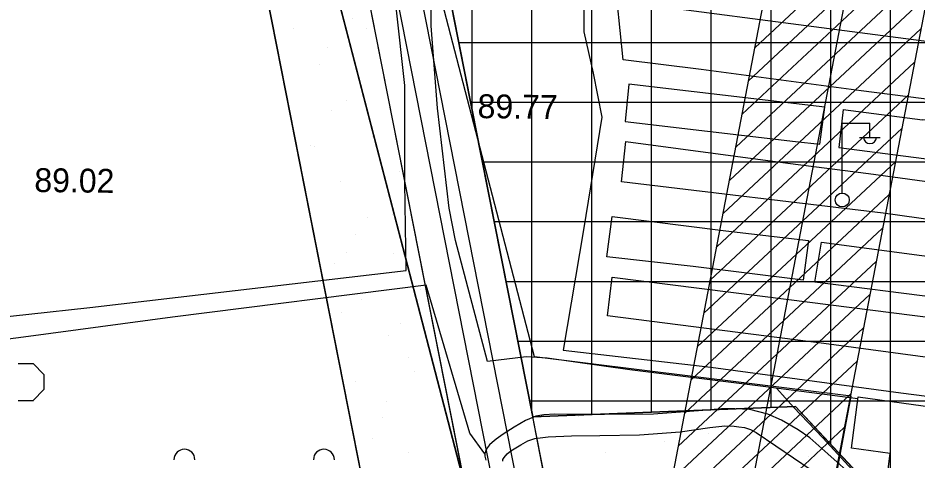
# Model space of a CAD drawing. Extents: x 417995 to 421451, y 4454518 to 4458015.
# Drawn here: x 419707.7 to 419933.6, y 4455171.9 to 4455282.9 of the extents above; entities that cross this region are included whole.
import ezdxf

# ---------------------------------------------------------------- set-up
doc = ezdxf.new("R2010")
doc.units = 0
for name, color, linetype in [('ADAKENARI', 7, 'Continuous'), ('B_Imalat', 7, 'Continuous'), ('KALDIRIM_FAT', 7, 'Continuous'), ('PL_AYA_PARK_DINLENME', 7, 'Continuous'), ('PL_KA_TARIM_ALANI', 7, 'Continuous'), ('PL_TİCARET', 7, 'Continuous'), ('S_Elektrik_Diregi', 7, 'Continuous'), ('S_Meyvalik', 7, 'Continuous'), ('Sinir_Cit_bir_taraf', 7, 'Continuous'), ('Sinir_itirazli_Mulkiyet', 7, 'Continuous'), ('Sinir_Tel_bir_taraf', 7, 'Continuous'), ('TA_ENH_154', 7, 'Continuous'), ('TA_ENH_KORUMA', 7, 'Continuous'), ('TA_ENH_TARAMA', 7, 'Continuous'), ('TR_TARIMALANI', 7, 'Continuous'), ('TRFAT_PARKALANI', 7, 'Continuous'), ('TRFAT_TİCARET', 7, 'Continuous'), ('Y_Kot_Noktasi', 7, 'Continuous'), ('Yol_Kaldirim_kenari_bordurtasi', 7, 'Continuous'), ('Yol_Toprak_Duz', 7, 'Continuous'), ('Yol_Toprak_Kesik', 7, 'Continuous')]:
    doc.layers.add(name, color=color, linetype=linetype)

msp = doc.modelspace()

# ---------------------------------------------------------------- linework, layer by layer
at = {"layer": 'ADAKENARI'}
for p, q in [((419836.87, 4455182.74), (419815.33, 4455292.01)), ((419822.71, 4455151.21), (419795.28, 4455290.29)), ((419798.46, 4455144.95), (419770.22, 4455288.15)), ((419902.86, 4455185.32), (419836.87, 4455182.74)), ((419931.39, 4455154.69), (419902.86, 4455185.32)), ((419842.91, 4455152.13), (419836.87, 4455182.74))]:
    msp.add_line(p, q, dxfattribs=at)
at = {"layer": 'B_Imalat'}
msp.add_lwpolyline([(419991.17, 4455161.73), (419989.34, 4455161.98), (419988.55, 4455155.17), (419925.28, 4455163.7), (419926.6, 4455173.54), (419916.85, 4455174.87), (419918.51, 4455187.75), (419988.6, 4455178.11), (419987.79, 4455171.39), (419992.3, 4455170.84)], close=True, dxfattribs=at)
at = {"layer": 'KALDIRIM_FAT'}
for p, q in [((419830.51, 4455147.82), (419802.3, 4455290.89)), ((419836.23, 4455149.81), (419808.31, 4455291.41))]:
    msp.add_line(p, q, dxfattribs=at)
at = {"layer": 'PL_AYA_PARK_DINLENME'}
for points in [[(420013.63, 4456854.22), (420021.56, 4456763.74), (419972.35, 4456528.79), (419896.15, 4456444.66), (419851.71, 4456390.68), (419781.86, 4456219.24), (419743.76, 4456181.14), (419715.18, 4456046.21), (419900.92, 4456001.76), (419824.72, 4455719.19), (419823.13, 4455660.45), (419756.46, 4455592.19), (419783.44, 4455525.52), (419794.56, 4455425.51), (419778.68, 4455323.91), (419819.96, 4455165.16), (419792.54, 4455014.98)], [(419884.24, 4455014.01), (419916.83, 4455187.99), (419837.29, 4455197.86), (419804.18, 4455325.18), (419819.77, 4455424.95), (419807.91, 4455531.7), (419785.76, 4455586.42), (419835.59, 4455637.43), (419842.19, 4455646.09), (419927.54, 4456021.09), (419744.69, 4456064.85), (419766.68, 4456168.71), (419803.1, 4456205.13), (419873.42, 4456377.73), (419915.08, 4456428.31), (419995.43, 4456517.04), (420046.79, 4456762.24), (420038.67, 4456854.78)], [(419804.4, 4455678.61), (419776.71, 4455623), (419768.21, 4455605.99), (419766.74, 4455602.8), (419765.22, 4455598.83), (419763.96, 4455594.76), (419762.97, 4455590.63), (419762.84, 4455589.82), (419762.4, 4455587.24), (419762.26, 4455586.44), (419761.82, 4455582.21), (419761.65, 4455577.95), (419761.75, 4455574.44), (419762.54, 4455561.28), (419771.07, 4455418.55), (419772.93, 4455400.8), (419770.22, 4455288.15), (419798.46, 4455144.95), (419791.07, 4455126.52), (419788.42, 4455109.34), (419786.36, 4455074.3), (419779.83, 4455031.69), (419779.71, 4455015.11)], [(419804.71, 4455014.85), (419804.81, 4455029.69), (419811.24, 4455071.67), (419813.3, 4455106.69), (419815.34, 4455119.87), (419824.84, 4455143.55), (419823.83, 4455145.49), (419822.71, 4455151.21), (419795.28, 4455290.29)], [(419842.91, 4455152.13), (419836.87, 4455182.74), (419902.86, 4455185.32), (419931.39, 4455154.69)]]:
    msp.add_lwpolyline(points, dxfattribs=at)
at = {"layer": 'PL_KA_TARIM_ALANI'}
msp.add_line((419819.96, 4455165.16), (419778.68, 4455323.91), dxfattribs=at)
at = {"layer": 'PL_TİCARET'}
msp.add_lwpolyline([(419815.33, 4455292.01), (419836.87, 4455182.74), (419902.86, 4455185.32), (419931.39, 4455154.69), (419971.34, 4455111.77)], dxfattribs=at)
at = {"layer": 'S_Elektrik_Diregi'}
for p, q in [((419914.51, 4455239.04), (419914.51, 4455256.54)), ((419914.51, 4455256.54), (419921.51, 4455256.54)), ((419921.51, 4455253.04), (419921.51, 4455256.54)), ((419918.85, 4455252.9), (419924.1, 4455252.9))]:
    msp.add_line(p, q, dxfattribs=at)
msp.add_circle((419914.55, 4455237.21), 1.75, dxfattribs=at)
msp.add_arc((419921.51, 4455253.06), 1.66, 184.8384, 355.1464, dxfattribs=at)
at = {"layer": 'S_Meyvalik'}
for centre in [(419749.49, 4455172), (419784.49, 4455172)]:
    msp.add_arc(centre, 2.62, 360, 180, dxfattribs=at)
at = {"layer": 'Sinir_Cit_bir_taraf'}
for points in [[(419918.45, 4455187.24), (419894.72, 4455190.35), (419861.25, 4455194.6), (419840.47, 4455197.51), (419835.25, 4455197.8), (419825.51, 4455196.69), (419817.51, 4455227.05), (419815.9, 4455235.15), (419812.98, 4455260.26), (419811.41, 4455280.9), (419811.43, 4455289.44), (419810.64, 4455294.26), (419808.18, 4455302.73), (419807.18, 4455307.89), (419807.69, 4455316.6)], [(419976.23, 4455273.81), (419976.01, 4455271.77), (419858.06, 4455287.13), (419849.7, 4455287.84), (419810.85, 4455292.95)]]:
    msp.add_lwpolyline(points, dxfattribs=at)
at = {"layer": 'Sinir_itirazli_Mulkiyet'}
for points in [[(419710.45, 4455208.53), (419725.75, 4455210.18), (419805.1, 4455219.53), (419804.79, 4455241.57), (419804.76, 4455265.98), (419802.62, 4455285.6), (419799.36, 4455323.45), (419803.82, 4455323.5), (419804.27, 4455343.3)], [(419824.86, 4455173.48), (419821.11, 4455178.7), (419810.13, 4455215.86), (419746.5, 4455207.76), (419710.39, 4455202.96)], [(419675.03, 4455203.5), (419685.83, 4455205.62), (419697.23, 4455207.11), (419710.45, 4455208.53)], [(419710.39, 4455202.96), (419673.36, 4455198.04)]]:
    msp.add_lwpolyline(points, dxfattribs=at)
at = {"layer": 'Sinir_Tel_bir_taraf'}
msp.add_lwpolyline([(419960.48, 4455122.79), (419955.86, 4455127.43), (419939.52, 4455146.04), (419929.38, 4455156.66), (419918.99, 4455167.34), (419909.68, 4455177.49), (419902.36, 4455185.22), (419898.17, 4455189.9)], dxfattribs=at)
at = {"layer": 'TA_ENH_154'}
msp.add_lwpolyline([(419862.83, 4455014.24), (420170.14, 4456613.6), (420230.68, 4456928.68), (420176.89, 4457440.84), (420133.44, 4457787.81)], dxfattribs=at)
at = {"layer": 'TA_ENH_KORUMA'}
msp.add_line((419842.5, 4455014.45), (420150.5, 4456617.38), dxfattribs=at)
msp.add_lwpolyline([(420153.62, 4457787.6), (420196.76, 4457443.12), (420250.88, 4456927.82), (420189.78, 4456609.83), (419883.15, 4455014.02)], dxfattribs=at)
at = {"layer": 'TA_ENH_TARAMA'}
for p, q in [((419892.66, 4455275.49), (419942.31, 4455321.89)), ((419891.05, 4455267.15), (419940.7, 4455313.55)), ((419889.45, 4455258.8), (419939.1, 4455305.21)), ((419887.85, 4455250.46), (419937.5, 4455296.86)), ((419886.24, 4455242.12), (419935.9, 4455288.52)), ((419884.64, 4455233.78), (419934.29, 4455280.18)), ((419883.04, 4455225.44), (419932.69, 4455271.84)), ((419881.44, 4455217.09), (419931.09, 4455263.49)), ((419879.83, 4455208.75), (419929.48, 4455255.15)), ((419878.23, 4455200.41), (419927.88, 4455246.81)), ((419876.63, 4455192.07), (419926.28, 4455238.47)), ((419875.02, 4455183.72), (419924.67, 4455230.13)), ((419873.42, 4455175.38), (419923.07, 4455221.78)), ((419871.82, 4455167.04), (419921.47, 4455213.44)), ((419870.21, 4455158.7), (419919.87, 4455205.1)), ((419868.61, 4455150.36), (419918.26, 4455196.76)), ((419867.01, 4455142.01), (419916.66, 4455188.41)), ((419865.41, 4455133.67), (419915.06, 4455180.07))]:
    msp.add_line(p, q, dxfattribs=at)
at = {"layer": 'TR_TARIMALANI'}
for p, q in [((419707.75, 4455196.14), (419711.58, 4455196.14)), ((419714.25, 4455193.42), (419711.54, 4455196.13)), ((419714.29, 4455189.6), (419714.29, 4455193.43)), ((419711.54, 4455186.88), (419714.25, 4455189.59)), ((419707.75, 4455186.89), (419711.58, 4455186.89))]:
    msp.add_line(p, q, dxfattribs=at)
at = {"layer": 'TRFAT_PARKALANI'}
for p, q in [((419791.6, 4455282.87), (419791.6, 4455282.87)), ((419776.83, 4455280.27), (419776.83, 4455280.27)), ((419795.17, 4455280.3), (419795.17, 4455280.3)), ((419785.5, 4455275.46), (419785.5, 4455275.46)), ((419798.26, 4455273.89), (419798.26, 4455273.89)), ((419783.49, 4455271.29), (419783.49, 4455271.29)), ((419799.4, 4455267.93), (419799.4, 4455267.93)), ((419790.15, 4455262.31), (419790.15, 4455262.31)), ((419786.27, 4455259.78), (419786.27, 4455259.78)), ((419796.8, 4455253.16), (419796.8, 4455253.16)), ((419796.81, 4455253.33), (419796.81, 4455253.33)), ((419781.16, 4455250.84), (419781.16, 4455250.84)), ((419782.04, 4455250.72), (419782.04, 4455250.72)), ((419803.47, 4455244.35), (419803.47, 4455244.35)), ((419788.7, 4455241.74), (419788.7, 4455241.74)), ((419795.36, 4455232.76), (419795.36, 4455232.76)), ((419801.73, 4455233.59), (419801.73, 4455233.59)), ((419792.46, 4455228.54), (419792.46, 4455228.54)), ((419790.24, 4455223.94), (419790.24, 4455223.94)), ((419802.02, 4455223.78), (419802.02, 4455223.78)), ((419787.24, 4455221.18), (419787.24, 4455221.18)), ((419808.68, 4455214.8), (419808.68, 4455214.8)), ((419793.91, 4455212.2), (419793.91, 4455212.2)), ((419788.98, 4455208.85), (419788.98, 4455208.85)), ((419803.76, 4455206.24), (419803.76, 4455206.24)), ((419800.57, 4455203.22), (419800.57, 4455203.22)), ((419805.69, 4455197.75), (419805.69, 4455197.75)), ((419807.23, 4455194.24), (419807.23, 4455194.24)), ((419792.45, 4455191.64), (419792.45, 4455191.64)), ((419800.28, 4455186.54), (419800.28, 4455186.54)), ((419813.89, 4455185.26), (419813.89, 4455185.26)), ((419799.11, 4455182.66), (419799.11, 4455182.66)), ((419815.06, 4455183.94), (419815.06, 4455183.94)), ((419848.48, 4455182.85), (419848.48, 4455182.85)), ((419865.83, 4455183.43), (419865.83, 4455183.43)), ((419899.46, 4455181.68), (419899.46, 4455181.68)), ((419880.96, 4455178.6), (419880.96, 4455178.6)), ((419884.69, 4455179.08), (419884.69, 4455179.08)), ((419796.8, 4455177.23), (419796.8, 4455177.23)), ((419869.92, 4455176.47), (419869.92, 4455176.47)), ((419895.73, 4455176), (419895.73, 4455176)), ((419805.78, 4455173.68), (419805.78, 4455173.68)), ((419855.14, 4455173.87), (419855.14, 4455173.87)), ((419906.12, 4455172.7), (419906.12, 4455172.7))]:
    msp.add_line(p, q, dxfattribs=at)
at = {"layer": 'TRFAT_TİCARET'}
for p, q in [((419821.68, 4455259.79), (419821.68, 4455609.31)), ((419836.68, 4455183.73), (419836.68, 4455606.37)), ((419851.68, 4455183.32), (419851.68, 4455600.16)), ((419866.68, 4455183.91), (419866.68, 4455594.51)), ((419881.68, 4455184.49), (419881.68, 4455589.42)), ((419896.68, 4455185.08), (419896.68, 4455582.37)), ((419911.68, 4455175.86), (419911.68, 4455574.55)), ((419926.68, 4455159.75), (419926.68, 4455566.73)), ((419818.33, 4455276.77), (420192.39, 4455276.77)), ((419821.29, 4455261.77), (420191.29, 4455261.77)), ((419824.25, 4455246.77), (420190.18, 4455246.77)), ((419827.2, 4455231.77), (420189.07, 4455231.77)), ((419830.16, 4455216.77), (420187.87, 4455216.77)), ((419833.12, 4455201.77), (420076.05, 4455201.77)), ((419836.08, 4455186.77), (420062.91, 4455186.77))]:
    msp.add_line(p, q, dxfattribs=at)
at = {"layer": 'Yol_Kaldirim_kenari_bordurtasi'}
for points in [[(419849.7, 4455287.84), (419849.69, 4455279.42), (419852.04, 4455269.05), (419854.21, 4455258.04), (419849.64, 4455229.71), (419844.56, 4455199.49), (419881.61, 4455195.23), (419929.27, 4455188.8), (419974.31, 4455182.97), (420010.15, 4455178.61)], [(420102.88, 4455237.11), (420093.22, 4455240.58), (420082.25, 4455244.37), (420055.48, 4455247.96), (420019.92, 4455252.09), (419957.93, 4455259.69), (419919.31, 4455264.6), (419879.17, 4455269.95), (419859.58, 4455272.4), (419858.06, 4455287.13)], [(419861, 4455266.25), (419860.04, 4455256.93)], [(419860.04, 4455256.93), (419902.79, 4455251.93), (419908.9, 4455251.19), (419910.19, 4455260.53), (419861, 4455266.25)], [(419914.8, 4455259.94), (419913.71, 4455250.36), (419970.56, 4455243.02), (420010.51, 4455237.43), (420025.19, 4455235.99), (420026.21, 4455246.04), (419978.71, 4455251.83), (419934.65, 4455257.32)], [(419914.8, 4455259.94), (419934.65, 4455257.32)], [(419859.12, 4455241.8), (419860.24, 4455251.93), (419900.92, 4455246.46), (419921.13, 4455243.88), (419965.69, 4455237.73), (420024.59, 4455230.43), (420023.41, 4455220.98), (419980.29, 4455226.08)], [(419980.29, 4455226.08), (419924.79, 4455233.88), (419859.12, 4455241.8)], [(419906.12, 4455227.06), (419904.77, 4455217.05), (419877.13, 4455220.49), (419855.5, 4455222.97), (419856.83, 4455233.1), (419885.36, 4455229.43)], [(419885.36, 4455229.43), (419906.12, 4455227.06)], [(420062.11, 4455206.77), (420065.98, 4455206.41), (420068.67, 4455201.84), (420068.23, 4455199.05), (420065.13, 4455196.28), (420039.52, 4455199.66), (419999.2, 4455204.93), (419960.28, 4455209.74), (419939.23, 4455212.57), (419907.66, 4455216.55), (419909.35, 4455226.58), (419946.48, 4455221.68)], [(419953.17, 4455205.62), (419976.84, 4455202.15), (420017.4, 4455196.79), (420050.97, 4455193.05), (420054.48, 4455188.92), (420054.14, 4455185.89), (420051.24, 4455182.92), (420006.7, 4455188.61), (419957.13, 4455194.82), (419909.95, 4455201.2), (419855.65, 4455208.1), (419856.86, 4455217.84), (419901.13, 4455212.2)], [(419901.13, 4455212.2), (419953.17, 4455205.62)]]:
    msp.add_lwpolyline(points, dxfattribs=at)
at = {"layer": 'Yol_Toprak_Duz'}
msp.add_lwpolyline([(419829.36, 4455171.59), (419829.42, 4455172.01), (419829.72, 4455172.59), (419830.5, 4455173.47), (419831.35, 4455174.19), (419833.88, 4455175.75), (419835.64, 4455176.71), (419837.44, 4455177.35), (419840.8, 4455177.73), (419846.65, 4455178.02), (419853.76, 4455178.05), (419863.65, 4455178.27), (419873.92, 4455179.03), (419881.32, 4455180.08), (419885.09, 4455180.48), (419887.44, 4455180.41), (419888.61, 4455180.29), (419890, 4455180.06), (419891.53, 4455179.55), (419892.99, 4455178.82), (419897.86, 4455175.44), (419906.74, 4455169.45)], dxfattribs=at)
at = {"layer": 'Yol_Toprak_Kesik'}
msp.add_lwpolyline([(419917.86, 4455167.24), (419910.97, 4455173.47), (419906.4, 4455177.51), (419903.46, 4455179.53), (419899.31, 4455181.96), (419895.86, 4455183.42), (419891.33, 4455184.6), (419887.56, 4455184.8), (419884.25, 4455184.76), (419879.6, 4455184.31), (419867.22, 4455183.4), (419854.86, 4455183.35), (419846.34, 4455183.36), (419842.4, 4455183.43), (419839.69, 4455183.28), (419837.63, 4455182.9), (419835.03, 4455181.85), (419832.21, 4455180.17), (419829.5, 4455178.37), (419827.75, 4455177.14), (419826.74, 4455176.34), (419826.08, 4455175.69), (419825.54, 4455175.03), (419825.03, 4455174.17), (419824.86, 4455173.51), (419824.84, 4455172.88), (419825.08, 4455171.84)], dxfattribs=at)

# ---------------------------------------------------------------- texts
at = {"layer": 'Y_Kot_Noktasi'}
for s, p in [('89.77', (419823.03, 4455257.77)), ('89.02', (419711.81, 4455239.22))]:
    msp.add_text(s, height=6, rotation=359.3381, dxfattribs=at).set_placement(p)

doc.saveas('drawing.dxf')
